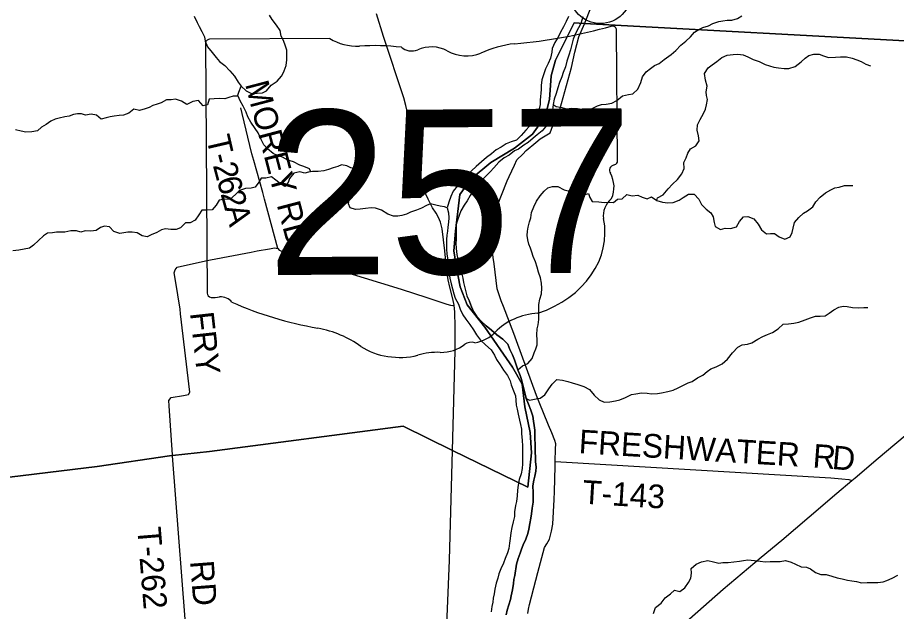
# Model space of a CAD drawing. Extents: x 114604 to 551442, y 316898 to 567001.
# Drawn here: x 158267 to 169427, y 491906 to 499450 of the extents above; entities that cross this region are included whole.
import ezdxf

# ---------------------------------------------------------------- set-up
doc = ezdxf.new("R2010")
doc.units = 0
for name, color, linetype in [('_CIVIL_CONSTRUCTION', 7, 'Continuous'), ('BD_X_Building', 7, 'Continuous'), ('DV_X_County_Line', 7, 'Continuous'), ('GE_P_Alignment_1000_Cardinal_Points', 7, 'Continuous'), ('GE_P_Alignment_1000_Stations', 7, 'Continuous'), ('GE_P_Alignment_500_Curve_Data', 7, 'Continuous'), ('GE_P_Alignment_500_Distances', 7, 'Continuous'), ('GE_X_Alignment', 7, 'Continuous'), ('MT_X_Edge_Line', 7, 'Continuous'), ('PM_P_Cells', 7, 'Continuous'), ('PM_P_Crosswalk', 7, 'Continuous'), ('VG_X_Tree_Line_Lt', 7, 'Continuous')]:
    doc.layers.add(name, color=color, linetype=linetype)

msp = doc.modelspace()

# ---------------------------------------------------------------- linework, layer by layer
at = {"layer": '_CIVIL_CONSTRUCTION'}
for points in [[(163809, 495795), (163795, 495877), (163754, 496024), (163733, 496117), (163717, 496224), (163691, 496487), (163658, 496765), (163637, 496852), (163613, 496911), (163582, 496966), (163535, 497035), (163513, 497074), (163479, 497142), (163451, 497205), (163408, 497336), (163330, 497713), (163253, 498096), (163198, 498332), (163170, 498430), (162915, 499211), (162823, 499499)], [(163680, 491250), (163692, 491335), (163704, 491471), (163725, 491940), (163753, 492558), (163791, 493949), (163823, 495217), (163825, 495520), (163819, 495706), (163809, 495795)]]:
    msp.add_lwpolyline(points, dxfattribs=at)
at = {"layer": 'DV_X_County_Line'}
for points in [[(165262, 499465), (165232, 499399), (165198, 499331), (165162, 499265), (165132, 499203), (165088, 499133), (165057, 499059), (165049, 499009), (165033, 498933), (165003, 498868), (164971, 498798), (164945, 498724), (164925, 498658), (164915, 498588), (164917, 498536), (164905, 498400), (164901, 498348), (164887, 498276), (164859, 498203), (164817, 498133), (164769, 498069), (164719, 498019), (164661, 497951), (164603, 497891), (164533, 497873), (164473, 497847), (164409, 497805), (164345, 497769), (164285, 497719), (164223, 497673), (164157, 497619), (164091, 497559), (164029, 497505), (163975, 497447), (163913, 497381), (163855, 497311), (163800, 497247), (163770, 497179), (163744, 497104), (163724, 497034), (163740, 496970), (163744, 496906), (163738, 496852), (163730, 496788), (163728, 496736), (163718, 496686), (163714, 496632), (163712, 496578), (163714, 496510), (163718, 496447), (163726, 496393), (163730, 496343), (163740, 496273), (163748, 496203), (163754, 496139), (163772, 496067), (163788, 496005), (163805, 495939), (163825, 495884), (163865, 495808), (163889, 495744), (163923, 495676), (163961, 495618), (164009, 495550)], [(165444, 499459), (165418, 499375), (165390, 499321), (165350, 499249), (165323, 499177), (165303, 499109), (165287, 499040), (165269, 498972), (165241, 498898), (165223, 498824), (165195, 498754), (165177, 498698), (165149, 498626), (165127, 498556), (165107, 498484), (165081, 498414), (165067, 498346), (165059, 498277), (165041, 498203), (165019, 498151), (164993, 498087), (164929, 498011), (164865, 497961), (164815, 497919), (164749, 497865), (164697, 497829), (164627, 497779), (164575, 497757), (164509, 497703), (164445, 497667), (164377, 497613), (164315, 497543), (164269, 497489), (164205, 497429), (164156, 497375), (164094, 497317), (164048, 497244), (164016, 497192), (163974, 497124), (163936, 497068), (163896, 496996), (163876, 496936), (163854, 496878), (163838, 496826), (163838, 496758), (163836, 496688), (163836, 496636), (163834, 496580), (163838, 496517), (163846, 496439), (163856, 496383), (163870, 496315), (163886, 496263), (163908, 496191), (163922, 496139), (163930, 496085), (163943, 496035), (163957, 495967), (163973, 495916), (164007, 495844)], [(164472, 491864), (164486, 491920), (164504, 491990), (164526, 492056), (164536, 492106), (164552, 492180), (164564, 492260), (164570, 492312), (164580, 492362), (164604, 492507), (164625, 492577), (164649, 492645), (164665, 492697), (164687, 492751), (164719, 492825), (164745, 492897), (164759, 492949), (164773, 493021), (164785, 493089), (164793, 493147), (164803, 493218), (164813, 493294), (164815, 493364), (164813, 493418), (164811, 493500), (164821, 493574), (164835, 493626), (164849, 493688), (164851, 493740), (164845, 493810), (164843, 493863), (164840, 493933), (164840, 494039), (164836, 494089), (164834, 494139), (164834, 494209), (164826, 494269), (164818, 494321), (164808, 494387), (164786, 494462), (164754, 494538), (164726, 494610), (164708, 494684), (164692, 494750), (164680, 494802), (164666, 494852), (164648, 494902), (164618, 494974), (164592, 495053), (164579, 495103), (164551, 495165), (164519, 495233), (164491, 495303), (164427, 495363), (164353, 495421), (164283, 495480), (164219, 495536), (164157, 495588), (164099, 495652), (164057, 495716), (164031, 495776), (164007, 495844)], [(164009, 495550), (164055, 495482), (164095, 495420), (164147, 495353), (164209, 495293), (164279, 495231), (164325, 495161), (164349, 495107), (164395, 495037), (164436, 494971), (164488, 494902), (164522, 494834), (164536, 494784), (164566, 494708), (164588, 494646), (164592, 494590), (164600, 494526), (164610, 494474), (164624, 494410), (164642, 494337), (164654, 494281), (164664, 494221), (164668, 494165), (164674, 494079), (164678, 494009), (164678, 493889), (164679, 493833), (164677, 493779), (164675, 493720), (164661, 493656), (164637, 493580), (164623, 493508), (164615, 493446), (164609, 493374), (164601, 493304), (164591, 493252), (164577, 493170), (164577, 493112), (164561, 493045), (164543, 492971), (164531, 492903), (164523, 492831), (164515, 492775), (164505, 492707), (164487, 492651), (164459, 492577), (164439, 492521), (164404, 492449), (164380, 492383), (164364, 492328), (164344, 492266), (164328, 492188), (164318, 492128), (164308, 492076), (164300, 492022), (164288, 491970), (164280, 491902)]]:
    msp.add_lwpolyline(points, dxfattribs=at)
at = {"layer": 'GE_P_Alignment_1000_Cardinal_Points'}
for points in [[(165094, 493812), (165099, 493971), (165101, 494037), (165091, 494079), (165049, 494176), (165009, 494271), (164891, 494565), (164858, 494647), (164604, 495342), (164569, 495436), (164436, 495780), (164408, 495852), (164375, 495952), (164357, 496006), (164318, 496320), (164308, 496403), (164292, 496507), (164278, 496597), (164276, 496703), (164275, 496782), (164320, 496934), (164349, 497033), (164486, 497376), (164509, 497433), (164575, 497577), (164605, 497643), (164681, 497717), (164727, 497762), (164849, 497863), (164902, 497908), (164947, 497936), (165028, 497987), (165063, 498079), (165127, 498224), (165152, 498281), (165300, 498814), (165342, 499010), (165396, 499205), (165464, 499371), (165555, 499595)], [(161573, 496517), (161403, 497143), (161381, 497228), (161267, 497635), (161243, 497718), (161119, 498231), (161101, 498305)], [(160233, 493897), (160191, 494519), (160186, 494587), (160216, 494623), (160372, 494650), (160436, 494661), (160454, 494691), (160337, 495688), (160330, 495746), (160272, 496111), (160256, 496206), (160266, 496245), (160292, 496279), (160653, 496358), (160716, 496372), (161235, 496471), (161309, 496485), (161465, 496512), (161529, 496523), (161573, 496517), (161587, 496495), (161885, 496386), (161935, 496367), (163137, 495998), (163464, 495892), (163717, 495811), (163766, 495796), (163784, 495793), (163809, 495795)], [(160432, 491317), (160234, 493882), (160233, 493897)], [(164746, 491881), (164756, 491933), (164767, 491994), (164847, 492301), (164872, 492400), (164939, 492656), (164956, 492720), (164988, 492764), (165022, 492823), (165045, 492926), (165064, 493014), (165079, 493330), (165083, 493429), (165093, 493746), (165094, 493812)], [(165094, 493812), (168592, 493602), (168735, 493590), (168824, 493580), (168860, 493569)]]:
    msp.add_lwpolyline(points, dxfattribs=at)
at = {"layer": 'GE_P_Alignment_1000_Stations'}
for points in [[(168901, 493604), (169197, 493854), (169407, 494029), (169562, 494163)], [(165817, 490750), (165926, 490871), (166112, 491079), (166405, 491411), (166563, 491573), (166801, 491814), (167227, 492189), (167709, 492595), (167971, 492812), (168319, 493108), (168672, 493408), (168860, 493569), (168901, 493604)]]:
    msp.add_lwpolyline(points, dxfattribs=at)
at = {"layer": 'GE_P_Alignment_500_Curve_Data'}
for p, q in [((165884, 497631), (165872, 499290)), ((160653, 499119), (160676, 495949)), ((162233, 499185), (160704, 499174)), ((165884, 497632), (165884, 497631))]:
    msp.add_line(p, q, dxfattribs=at)
for centre, major_axis, ratio, start_param, end_param in [((163982, 503519), (5536, 40), 0.800001, 4.814396, 5.042371), ((165814, 499296), (58.1, 0.4), 0.8, 6.141152, 7.989035), ((160713, 499126), (60.5, 0.4), 0.8, 1.712693, 3.28349), ((162594, 499555), (587, 4), 0.8, 4.042523, 4.731795), ((162804, 497409), (2106, 15), 0.799999, 1.404758, 1.657858), ((163521, 498796), (352, 3), 0.8, 0.950623, 2.079405), ((164726, 498235), (1114, 8), 0.8, 1.699011, 2.107814), ((163270, 499161), (169, 1), 0.8, 3.836095, 5.185415), ((163971, 499302), (423, 3), 0.8, 4.081561, 5.145723), ((165822, 497625), (62.2, 0.4), 0.8, 5.05454, 6.418171), ((165872, 497510), (89.9, 0.6), 0.8, 1.883978, 3.671073), ((165301, 497296), (540, 4), 0.8, 5.934695, 6.695948), ((166098, 496939), (393, 3), 0.8, 2.387724, 3.262537), ((164341, 496715), (1385, 10), 0.8, 5.101753, 6.440018), ((160736, 495943), (61, 0.4), 0.8, 3.00124, 4.508301), ((160743, 496267), (466, 3), 0.8, 4.665946, 4.897461), ((160842, 495767), (168, 1), 0.8, 0.519207, 1.627899), ((162941, 498631), (3998, 29), 0.800001, 4.195995, 4.488959), ((164937, 495090), (758, 5), 0.8, 1.647645, 2.488433), ((161779, 494533), (1251, 9), 0.8, 0.82352, 1.323588), ((163972, 495666), (447, 3), 0.8, 4.937069, 5.64225), ((163641, 495535), (423, 3), 0.8, 4.691044, 5.507374), ((164026, 495230), (119, 1), 0.8, 1.147584, 2.315152), ((163123, 495768), (794, 6), 0.8, 4.026481, 4.996735), ((163589, 494676), (652, 5), 0.8, 1.495662, 1.94098)]:
    msp.add_ellipse(centre, major_axis=major_axis, ratio=ratio, start_param=start_param, end_param=end_param, dxfattribs=at)
at = {"layer": 'GE_P_Alignment_500_Distances'}
for points in [[(169850, 499136), (165463, 499374), (165335, 499383), (165097, 498910), (165044, 498710), (165023, 498410), (164967, 498195), (164807, 497971), (164579, 497791), (164278, 497610), (164026, 497403), (163883, 497203), (163826, 496738), (163807, 496485), (163839, 496270), (163888, 496031), (163974, 495799), (164199, 495518), (164553, 495008), (164676, 494794), (164708, 494504), (164778, 494178), (164793, 493919), (164748, 493483), (163789, 493952), (163162, 494260), (160702, 493939), (160232, 493885), (160198, 493881), (159278, 493746), (156732, 493437)], [(156732, 493437), (159278, 493746), (160198, 493881), (160232, 493885), (160702, 493939), (163162, 494260), (163789, 493952), (164748, 493483), (164793, 493919), (164778, 494178), (164708, 494504), (164676, 494794), (164553, 495008), (164199, 495518), (163974, 495799), (163888, 496031), (163839, 496270), (163807, 496485), (163826, 496738), (163883, 497203), (164026, 497403), (164278, 497610), (164579, 497791), (164807, 497971), (164967, 498195), (165023, 498410), (165044, 498710), (165097, 498910), (165335, 499383), (165463, 499374), (169850, 499136)]]:
    msp.add_lwpolyline(points, dxfattribs=at)
at = {"layer": 'GE_X_Alignment'}
msp.add_circle((165668, 499767), 393, dxfattribs=at)
at = {"layer": 'MT_X_Edge_Line'}
for points in [[(160509, 499470), (160549, 499388), (160571, 499336), (160607, 499272), (160642, 499204), (160650, 499152), (160680, 499080), (160738, 499008), (160790, 498942), (160830, 498892), (160898, 498842), (160964, 498772), (161023, 498704), (161067, 498630), (161105, 498580), (161171, 498518), (161239, 498486), (161309, 498488), (161379, 498494), (161429, 498520), (161489, 498593), (161562, 498643), (161618, 498705), (161634, 498735)], [(161634, 498735), (161654, 498773), (161676, 498841), (161684, 498913), (161686, 498986), (161685, 499036), (161661, 499112), (161641, 499166), (161613, 499216), (161601, 499284), (161553, 499354), (161499, 499424), (161465, 499480)]]:
    msp.add_lwpolyline(points, dxfattribs=at)
at = {"layer": 'PM_P_Cells'}
for points in [[(165067, 498346), (165105, 498319), (165161, 498311), (165237, 498289), (165307, 498298), (165377, 498296), (165451, 498284), (165503, 498286), (165563, 498296), (165629, 498328), (165681, 498344), (165741, 498350), (165815, 498363), (165875, 498397), (165949, 498457), (166023, 498471), (166081, 498483), (166142, 498540), (166180, 498624), (166204, 498698), (166248, 498762), (166306, 498802), (166356, 498840), (166414, 498865), (166479, 498919), (166565, 498983), (166625, 499031), (166691, 499098), (166751, 499150), (166813, 499204), (166864, 499266), (166916, 499300), (166970, 499324), (167040, 499345), (167096, 499373), (167172, 499401), (167222, 499409), (167276, 499419), (167336, 499417), (167410, 499440), (167462, 499472)], [(166386, 497126), (166393, 497162), (166463, 497200), (166529, 497274), (166583, 497334), (166645, 497395), (166701, 497465), (166732, 497535), (166728, 497611), (166756, 497667), (166778, 497729), (166812, 497782), (166878, 497820), (166924, 497886), (166913, 497950), (166895, 498020), (166899, 498086), (166933, 498156), (166979, 498231), (167001, 498285), (167016, 498343), (167028, 498409), (167014, 498459), (167010, 498509), (167022, 498579), (167004, 498655), (166990, 498738), (167035, 498810), (167087, 498848), (167147, 498894), (167209, 498942), (167277, 498974), (167355, 498983), (167411, 498987), (167481, 498977), (167539, 498953), (167609, 498917), (167683, 498893), (167761, 498853), (167815, 498839), (167871, 498821), (167931, 498812), (168001, 498804), (168061, 498804), (168139, 498828), (168217, 498886), (168266, 498934), (168316, 498968), (168380, 498985), (168446, 498985), (168502, 498965), (168564, 498943), (168654, 498947), (168716, 498953), (168792, 498951), (168864, 498936), (168924, 498912), (168980, 498892), (169038, 498860), (169098, 498838)], [(161059, 498453), (161077, 498502), (161105, 498580)], [(161991, 497491), (161975, 497528), (161903, 497558), (161849, 497574), (161769, 497618), (161699, 497639), (161629, 497679), (161577, 497695), (161513, 497723), (161442, 497781), (161394, 497833), (161360, 497903), (161322, 497985), (161282, 498041), (161228, 498121), (161192, 498191), (161170, 498247), (161131, 498323), (161093, 498391), (161067, 498453), (161003, 498453), (160949, 498437), (160899, 498417), (160825, 498421), (160765, 498419), (160699, 498413), (160678, 498341), (160624, 498328), (160564, 498396), (160492, 498384), (160418, 498346), (160348, 498388), (160272, 498412), (160216, 498404), (160156, 498406), (160090, 498367), (160038, 498351), (159986, 498333), (159936, 498309), (159886, 498293), (159814, 498271), (159744, 498285), (159678, 498236), (159610, 498210), (159558, 498208), (159495, 498196), (159443, 498190), (159393, 498176), (159329, 498160), (159269, 498212), (159203, 498223), (159131, 498209), (159079, 498227), (159027, 498229), (158975, 498217), (158921, 498199), (158865, 498191), (158795, 498174), (158743, 498160), (158689, 498134), (158629, 498090), (158569, 498056), (158519, 498012), (158446, 497997), (158372, 497995), (158312, 498009), (158240, 498025)], [(163724, 497034), (163687, 497044), (163633, 497056), (163577, 497068), (163511, 497082), (163459, 497062), (163397, 497030), (163333, 497002), (163257, 496979), (163206, 496951), (163146, 496935), (163094, 496927), (163040, 496929), (162968, 496953), (162888, 497003), (162812, 497027), (162758, 497033), (162684, 497024), (162618, 497018), (162556, 497014), (162492, 497034), (162468, 497084), (162479, 497144), (162505, 497208), (162525, 497280), (162549, 497345), (162553, 497411), (162583, 497463), (162567, 497523), (162499, 497541), (162446, 497567), (162382, 497579), (162333, 497559), (162275, 497540), (162213, 497522), (162155, 497502), (162085, 497496), (162013, 497496), (161963, 497486), (161913, 497472), (161851, 497491), (161775, 497473), (161719, 497407), (161701, 497355), (161659, 497303), (161605, 497337), (161545, 497385), (161493, 497425), (161419, 497412), (161361, 497412), (161329, 497360), (161282, 497294), (161232, 497284), (161162, 497280), (161086, 497252), (161032, 497203), (160964, 497139), (160900, 497143), (160826, 497131), (160790, 497067), (160739, 497008), (160661, 497004), (160607, 497002), (160567, 496946), (160521, 496878), (160457, 496844), (160401, 496844), (160335, 496781), (160281, 496759), (160211, 496759), (160145, 496765), (160096, 496753), (160034, 496721), (159964, 496690), (159914, 496664), (159850, 496678), (159786, 496716), (159720, 496726), (159666, 496724), (159616, 496714), (159564, 496708), (159490, 496734), (159434, 496792), (159370, 496801), (159320, 496785), (159266, 496745), (159198, 496737), (159124, 496739), (159068, 496725), (159014, 496739), (158944, 496740), (158868, 496726), (158814, 496722), (158760, 496722), (158710, 496716), (158646, 496710), (158594, 496676), (158533, 496619), (158469, 496557), (158417, 496521), (158351, 496507)], [(164618, 494974), (164677, 495025), (164745, 495057), (164801, 495119), (164825, 495190), (164847, 495242), (164863, 495294), (164864, 495356), (164860, 495420), (164866, 495494), (164878, 495548), (164886, 495614), (164885, 495737), (164887, 495805), (164897, 495871), (164919, 495939), (164923, 496013), (164921, 496077), (164909, 496145), (164880, 496215), (164864, 496281), (164842, 496349), (164814, 496415), (164798, 496470), (164780, 496520), (164760, 496570), (164748, 496626), (164739, 496680), (164743, 496736), (164749, 496786), (164767, 496854), (164783, 496906), (164791, 496974), (164823, 497047), (164858, 497117), (164904, 497187), (164952, 497247), (165002, 497287), (165058, 497305), (165126, 497304), (165206, 497260), (165258, 497248), (165320, 497226), (165392, 497190), (165444, 497196), (165518, 497216), (165534, 497164), (165564, 497112), (165646, 497110), (165716, 497100), (165770, 497104), (165836, 497103), (165886, 497145), (165944, 497149), (166004, 497203), (166072, 497187), (166144, 497195), (166200, 497169), (166262, 497148), (166317, 497174), (166386, 497126), (166456, 497104), (166526, 497096), (166592, 497100), (166667, 497132), (166719, 497164), (166785, 497207), (166857, 497207), (166917, 497143), (166953, 497077), (167010, 497017), (167072, 496969), (167100, 496919), (167114, 496847), (167124, 496797), (167194, 496759), (167254, 496773), (167322, 496771), (167396, 496793), (167434, 496861), (167487, 496918), (167541, 496922), (167615, 496892), (167672, 496826), (167712, 496754), (167776, 496702), (167826, 496708), (167880, 496708), (167938, 496664), (168010, 496634), (168078, 496666), (168104, 496720), (168116, 496775), (168131, 496845), (168187, 496911), (168249, 496965), (168299, 496993), (168367, 497045), (168405, 497108), (168458, 497170), (168528, 497224)], [(168528, 497224), (168592, 497264), (168646, 497286), (168698, 497296), (168768, 497315), (168822, 497319), (168874, 497319)], [(158351, 496507), (158283, 496495), (158205, 496485)], [(164726, 494610), (164768, 494588), (164852, 494607), (164904, 494615), (164962, 494659), (165014, 494735), (165054, 494793), (165113, 494852), (165185, 494844), (165255, 494828), (165311, 494812), (165381, 494788), (165457, 494762), (165529, 494724), (165588, 494654), (165652, 494592), (165716, 494566), (165786, 494568), (165858, 494581), (165914, 494593), (165988, 494625), (166061, 494663), (166119, 494669), (166189, 494681), (166261, 494679), (166315, 494672), (166393, 494674), (166443, 494682), (166525, 494700), (166593, 494718), (166657, 494746), (166723, 494781), (166781, 494809), (166833, 494829), (166900, 494873), (166968, 494909), (167022, 494955), (167072, 494988), (167140, 495012), (167212, 495050), (167280, 495112), (167344, 495192), (167411, 495263), (167469, 495293), (167535, 495303), (167591, 495317), (167667, 495363), (167729, 495399), (167789, 495422), (167855, 495448), (167925, 495496), (167990, 495556), (168056, 495560), (168126, 495567), (168188, 495581), (168268, 495611), (168336, 495637), (168400, 495655), (168458, 495655), (168524, 495663), (168574, 495694), (168630, 495736), (168694, 495772), (168749, 495784), (168801, 495778), (168869, 495768), (168941, 495762), (169011, 495769), (169063, 495765)], [(166342, 491879), (166367, 491955), (166439, 492009), (166489, 492080), (166557, 492128), (166607, 492174), (166677, 492158), (166739, 492204), (166785, 492273), (166818, 492327), (166826, 492391), (166820, 492453), (166886, 492507), (166952, 492535), (167032, 492553), (167102, 492534), (167172, 492520), (167222, 492526), (167290, 492528), (167364, 492536), (167434, 492546), (167486, 492552), (167541, 492560), (167625, 492555), (167697, 492543), (167759, 492537), (167823, 492539), (167895, 492541), (167951, 492541), (168019, 492551), (168091, 492533), (168145, 492506), (168219, 492474), (168283, 492468), (168335, 492446), (168399, 492402), (168465, 492374), (168535, 492374), (168605, 492356), (168673, 492332), (168737, 492318), (168807, 492301), (168859, 492293), (168919, 492285), (168983, 492271), (169057, 492273), (169125, 492275), (169189, 492275), (169257, 492283), (169307, 492299), (169371, 492328), (169443, 492368)]]:
    msp.add_lwpolyline(points, dxfattribs=at)
at = {"layer": 'VG_X_Tree_Line_Lt'}
for points in [[(164007, 495844), (164031, 495776), (164057, 495716), (164099, 495652), (164157, 495588), (164219, 495536), (164283, 495480), (164353, 495421), (164427, 495363), (164491, 495303), (164519, 495233), (164551, 495165), (164579, 495103), (164592, 495053), (164618, 494974), (164648, 494902), (164666, 494852), (164680, 494802), (164692, 494750), (164708, 494684), (164726, 494610), (164754, 494538), (164786, 494462), (164808, 494387), (164818, 494321), (164826, 494269), (164834, 494209), (164834, 494139), (164836, 494089), (164840, 494039), (164840, 493933), (164843, 493863), (164845, 493810), (164851, 493740), (164849, 493688), (164835, 493626), (164821, 493574), (164811, 493500), (164813, 493418), (164815, 493364), (164813, 493294), (164803, 493218), (164793, 493147), (164785, 493089), (164773, 493021), (164759, 492949), (164745, 492897), (164719, 492825), (164687, 492751), (164665, 492697), (164649, 492645), (164625, 492577), (164604, 492507), (164580, 492362), (164570, 492312), (164564, 492260), (164552, 492180), (164536, 492106), (164526, 492056), (164504, 491990), (164486, 491920), (164472, 491864)], [(164009, 495550), (164055, 495482), (164095, 495420), (164147, 495353), (164209, 495293), (164279, 495231), (164325, 495161), (164349, 495107), (164395, 495037), (164436, 494971), (164488, 494902), (164522, 494834), (164536, 494784), (164566, 494708), (164588, 494646), (164592, 494590), (164600, 494526), (164610, 494474), (164624, 494410), (164642, 494337), (164654, 494281), (164664, 494221), (164668, 494165), (164674, 494079), (164678, 494009), (164678, 493889), (164679, 493833), (164677, 493779), (164675, 493720), (164661, 493656), (164637, 493580), (164623, 493508), (164615, 493446), (164609, 493374), (164601, 493304), (164591, 493252), (164577, 493170), (164577, 493112), (164561, 493045), (164543, 492971), (164531, 492903), (164523, 492831), (164515, 492775), (164505, 492707), (164487, 492651), (164459, 492577), (164439, 492521), (164404, 492449), (164380, 492383), (164364, 492328), (164344, 492266), (164328, 492188), (164318, 492128), (164308, 492076), (164300, 492022), (164288, 491970), (164280, 491902)]]:
    msp.add_lwpolyline(points, dxfattribs=at)

# ---------------------------------------------------------------- texts
at = {"layer": 'BD_X_Building'}
for s, p in [('s', (163218, 497343)), ('r', (163218, 497343)), ('257', (162865, 497267))]:
    msp.add_text(s, height=1, rotation=0.4124, dxfattribs=at).set_placement(p)
at = {"layer": 'GE_P_Alignment_500_Curve_Data'}
msp.add_text('257', height=2088.3, rotation=0.4124, dxfattribs=at).set_placement((161432, 496178))
at = {"layer": 'PM_P_Crosswalk'}
for s, rotation, p in [('MOREY RD', 284.699, (161154, 498606)), ('T', 283.0827, (160662, 497921)), ('-', 284.2383, (160714, 497696)), ('2', 284.7897, (160745, 497574)), ('6', 285.233, (160793, 497393)), ('2', 285.4518, (160842, 497213)), ('A', 285.522, (160891, 497035)), ('FRY', 276.403, (160456, 495698)), ('FRESHWATER', 356.4958, (165388, 493917)), ('R', 355.6456, (168357, 493736)), ('D', 354.7096, (168601, 493717)), ('T-143', 356.4866, (165432, 493276)), ('T-262', 274.6381, (159785, 492968)), ('RD', 274.3924, (160457, 492544))]:
    msp.add_text(s, height=300, rotation=rotation, dxfattribs=at).set_placement(p)

doc.saveas('drawing.dxf')
